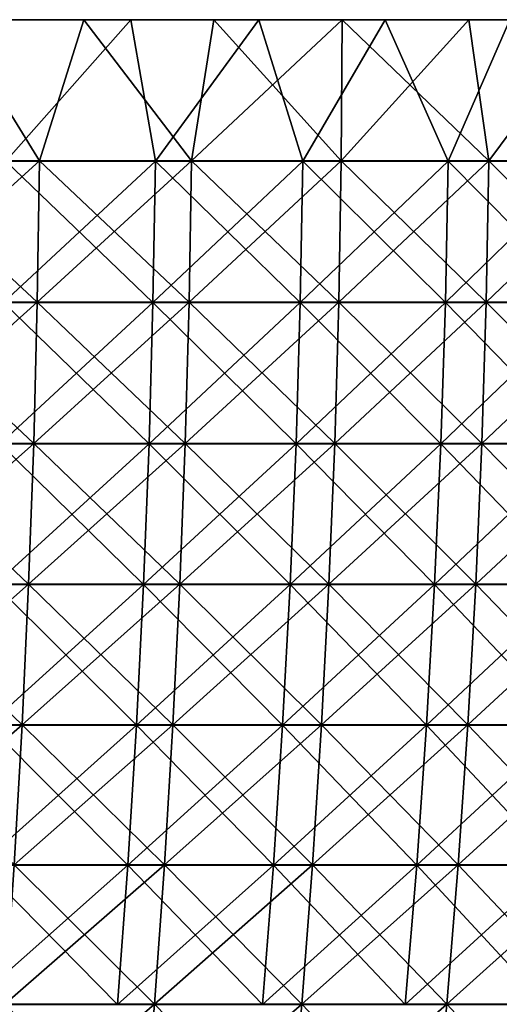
# Model space of a CAD drawing. Header units: millimetres. Extents: x -125 to 125, y -45 to 4025.
# Tile 728 of 755: x 48 to 59, y 4002 to 4025. Entities that reach past the tile are written whole.
import ezdxf

# ---------------------------------------------------------------- set-up
doc = ezdxf.new("R2010")
doc.units = ezdxf.units.MM
doc.header["$LTSCALE"] = 6.999206
for name, color, linetype in [('20', 7, 'CONTINUOUS'), ('21', 7, 'CONTINUOUS'), ('22', 7, 'CONTINUOUS'), ('23', 7, 'CONTINUOUS'), ('24', 7, 'CONTINUOUS')]:
    doc.layers.add(name, color=color, linetype=linetype)

msp = doc.modelspace()

# ---------------------------------------------------------------- linework, layer by layer
at = {"layer": '20', "color": 7, "linetype": 'CONTINUOUS'}
for points in [[(46.69, 4025, 115.953), (49.734, 4025, 114.68), (41.726, 4025, 115.706), (46.69, 4025, 115.953)], [(41.726, 4025, 115.706), (49.734, 4025, 114.68), (44.792, 4025, 114.554), (41.726, 4025, 115.706)], [(49.734, 4025, -114.68), (46.69, 4025, -115.953), (41.727, 4025, -115.706), (49.734, 4025, -114.68)], [(44.792, 4025, -114.554), (49.734, 4025, -114.68), (41.727, 4025, -115.706), (44.792, 4025, -114.554)], [(52.744, 4025, -113.327), (49.734, 4025, -114.68), (44.792, 4025, -114.554), (52.744, 4025, -113.327)], [(47.825, 4025, -113.321), (52.744, 4025, -113.327), (44.792, 4025, -114.554), (47.825, 4025, -113.321)], [(49.734, 4025, 114.68), (52.744, 4025, 113.327), (44.792, 4025, 114.554), (49.734, 4025, 114.68)], [(44.792, 4025, 114.554), (52.744, 4025, 113.327), (47.825, 4025, 113.321), (44.792, 4025, 114.554)], [(50.825, 4025, -112.008), (52.744, 4025, -113.327), (47.825, 4025, -113.321), (50.825, 4025, -112.008)], [(52.744, 4025, 113.327), (55.717, 4025, 111.895), (47.825, 4025, 113.321), (52.744, 4025, 113.327)], [(47.825, 4025, 113.321), (55.717, 4025, 111.895), (50.825, 4025, 112.008), (47.825, 4025, 113.321)], [(55.717, 4025, -111.895), (52.744, 4025, -113.327), (50.825, 4025, -112.008), (55.717, 4025, -111.895)], [(53.789, 4025, -110.615), (55.717, 4025, -111.895), (50.825, 4025, -112.008), (53.789, 4025, -110.615)], [(50.825, 4025, 112.008), (55.717, 4025, 111.895), (53.789, 4025, 110.616), (50.825, 4025, 112.008)], [(58.652, 4025, -110.386), (55.717, 4025, -111.895), (53.789, 4025, -110.615), (58.652, 4025, -110.386)], [(56.714, 4025, -109.145), (58.652, 4025, -110.386), (53.789, 4025, -110.615), (56.714, 4025, -109.145)], [(55.717, 4025, 111.895), (58.652, 4025, 110.386), (53.789, 4025, 110.616), (55.717, 4025, 111.895)], [(53.789, 4025, 110.616), (58.652, 4025, 110.386), (56.714, 4025, 109.144), (53.789, 4025, 110.616)], [(61.545, 4025, -108.799), (58.652, 4025, -110.386), (56.714, 4025, -109.145), (61.545, 4025, -108.799)], [(59.599, 4025, -107.596), (61.545, 4025, -108.799), (56.714, 4025, -109.145), (59.599, 4025, -107.596)], [(58.652, 4025, 110.386), (61.545, 4025, 108.799), (56.714, 4025, 109.144), (58.652, 4025, 110.386)], [(56.714, 4025, 109.144), (61.545, 4025, 108.799), (59.6, 4025, 107.596), (56.714, 4025, 109.144)]]:
    msp.add_3dface(points, dxfattribs=at)
at = {"layer": '21', "color": 7, "linetype": 'CONTINUOUS'}
for points in [[(46.69, 4025, 115.953), (45.14, 4021.727, 116.519), (48.707, 4021.727, 115.074), (46.69, 4025, 115.953)], [(49.734, 4025, 114.68), (46.69, 4025, 115.953), (48.707, 4021.727, 115.074), (49.734, 4025, 114.68)], [(49.734, 4025, 114.68), (48.707, 4021.727, 115.074), (52.227, 4021.727, 113.519), (49.734, 4025, 114.68)], [(52.744, 4025, 113.327), (49.734, 4025, 114.68), (52.227, 4021.727, 113.519), (52.744, 4025, 113.327)], [(52.744, 4025, 113.327), (52.227, 4021.727, 113.519), (55.698, 4021.727, 111.857), (52.744, 4025, 113.327)], [(55.717, 4025, 111.895), (52.744, 4025, 113.327), (55.698, 4021.727, 111.857), (55.717, 4025, 111.895)], [(55.717, 4025, 111.895), (55.698, 4021.727, 111.857), (59.116, 4021.727, 110.089), (55.717, 4025, 111.895)], [(58.652, 4025, 110.386), (55.717, 4025, 111.895), (59.116, 4021.727, 110.089), (58.652, 4025, 110.386)], [(61.545, 4025, 108.799), (58.652, 4025, 110.386), (59.116, 4021.727, 110.089), (61.545, 4025, 108.799)], [(61.545, 4025, 108.799), (59.116, 4021.727, 110.089), (62.479, 4021.727, 108.216), (61.545, 4025, 108.799)], [(45.093, 4018.453, 116.399), (48.656, 4018.453, 114.955), (45.14, 4021.727, 116.519), (45.093, 4018.453, 116.399)], [(45.14, 4021.727, 116.519), (48.656, 4018.453, 114.955), (48.707, 4021.727, 115.074), (45.14, 4021.727, 116.519)], [(48.656, 4018.453, 114.955), (52.173, 4018.453, 113.402), (48.707, 4021.727, 115.074), (48.656, 4018.453, 114.955)], [(48.707, 4021.727, 115.074), (52.173, 4018.453, 113.402), (52.227, 4021.727, 113.519), (48.707, 4021.727, 115.074)], [(52.173, 4018.453, 113.402), (55.641, 4018.453, 111.742), (52.227, 4021.727, 113.519), (52.173, 4018.453, 113.402)], [(52.227, 4021.727, 113.519), (55.641, 4018.453, 111.742), (55.698, 4021.727, 111.857), (52.227, 4021.727, 113.519)], [(55.641, 4018.453, 111.742), (59.056, 4018.453, 109.975), (55.698, 4021.727, 111.857), (55.641, 4018.453, 111.742)], [(55.698, 4021.727, 111.857), (59.056, 4018.453, 109.975), (59.116, 4021.727, 110.089), (55.698, 4021.727, 111.857)], [(59.056, 4018.453, 109.975), (62.414, 4018.453, 108.105), (59.116, 4021.727, 110.089), (59.056, 4018.453, 109.975)], [(59.116, 4021.727, 110.089), (62.414, 4018.453, 108.105), (62.479, 4021.727, 108.216), (59.116, 4021.727, 110.089)], [(45.016, 4015.184, 116.199), (48.573, 4015.184, 114.758), (45.093, 4018.453, 116.399), (45.016, 4015.184, 116.199)], [(45.093, 4018.453, 116.399), (48.573, 4015.184, 114.758), (48.656, 4018.453, 114.955), (45.093, 4018.453, 116.399)], [(48.573, 4015.184, 114.758), (52.084, 4015.184, 113.207), (48.656, 4018.453, 114.955), (48.573, 4015.184, 114.758)], [(48.656, 4018.453, 114.955), (52.084, 4015.184, 113.207), (52.173, 4018.453, 113.402), (48.656, 4018.453, 114.955)], [(52.084, 4015.184, 113.207), (55.545, 4015.184, 111.55), (52.173, 4018.453, 113.402), (52.084, 4015.184, 113.207)], [(52.173, 4018.453, 113.402), (55.545, 4015.184, 111.55), (55.641, 4018.453, 111.742), (52.173, 4018.453, 113.402)], [(55.545, 4015.184, 111.55), (58.954, 4015.184, 109.786), (55.641, 4018.453, 111.742), (55.545, 4015.184, 111.55)], [(55.641, 4018.453, 111.742), (58.954, 4015.184, 109.786), (59.056, 4018.453, 109.975), (55.641, 4018.453, 111.742)], [(58.954, 4015.184, 109.786), (62.307, 4015.184, 107.919), (59.056, 4018.453, 109.975), (58.954, 4015.184, 109.786)], [(59.056, 4018.453, 109.975), (62.307, 4015.184, 107.919), (62.414, 4018.453, 108.105), (59.056, 4018.453, 109.975)], [(44.907, 4011.921, 115.919), (48.456, 4011.921, 114.481), (45.016, 4015.184, 116.199), (44.907, 4011.921, 115.919)], [(45.016, 4015.184, 116.199), (48.456, 4011.921, 114.481), (48.573, 4015.184, 114.758), (45.016, 4015.184, 116.199)], [(48.456, 4011.921, 114.481), (51.958, 4011.921, 112.935), (48.573, 4015.184, 114.758), (48.456, 4011.921, 114.481)], [(48.573, 4015.184, 114.758), (51.958, 4011.921, 112.935), (52.084, 4015.184, 113.207), (48.573, 4015.184, 114.758)], [(51.958, 4011.921, 112.935), (55.411, 4011.921, 111.281), (52.084, 4015.184, 113.207), (51.958, 4011.921, 112.935)], [(52.084, 4015.184, 113.207), (55.411, 4011.921, 111.281), (55.545, 4015.184, 111.55), (52.084, 4015.184, 113.207)], [(55.411, 4011.921, 111.281), (58.812, 4011.921, 109.522), (55.545, 4015.184, 111.55), (55.411, 4011.921, 111.281)], [(55.545, 4015.184, 111.55), (58.812, 4011.921, 109.522), (58.954, 4015.184, 109.786), (55.545, 4015.184, 111.55)], [(58.812, 4011.921, 109.522), (62.157, 4011.921, 107.659), (58.954, 4015.184, 109.786), (58.812, 4011.921, 109.522)], [(58.954, 4015.184, 109.786), (62.157, 4011.921, 107.659), (62.307, 4015.184, 107.919), (58.954, 4015.184, 109.786)], [(44.768, 4008.668, 115.56), (48.306, 4008.668, 114.126), (44.907, 4011.921, 115.919), (44.768, 4008.668, 115.56)], [(44.907, 4011.921, 115.919), (48.306, 4008.668, 114.126), (48.456, 4011.921, 114.481), (44.907, 4011.921, 115.919)], [(48.306, 4008.668, 114.126), (51.797, 4008.668, 112.585), (48.456, 4011.921, 114.481), (48.306, 4008.668, 114.126)], [(48.456, 4011.921, 114.481), (51.797, 4008.668, 112.585), (51.958, 4011.921, 112.935), (48.456, 4011.921, 114.481)], [(51.797, 4008.668, 112.585), (55.24, 4008.668, 110.936), (51.958, 4011.921, 112.935), (51.797, 4008.668, 112.585)], [(51.958, 4011.921, 112.935), (55.24, 4008.668, 110.936), (55.411, 4011.921, 111.281), (51.958, 4011.921, 112.935)], [(55.24, 4008.668, 110.936), (58.63, 4008.668, 109.182), (55.411, 4011.921, 111.281), (55.24, 4008.668, 110.936)], [(55.411, 4011.921, 111.281), (58.63, 4008.668, 109.182), (58.812, 4011.921, 109.522), (55.411, 4011.921, 111.281)], [(58.63, 4008.668, 109.182), (61.964, 4008.668, 107.325), (58.812, 4011.921, 109.522), (58.63, 4008.668, 109.182)], [(58.812, 4011.921, 109.522), (61.964, 4008.668, 107.325), (62.157, 4011.921, 107.659), (58.812, 4011.921, 109.522)], [(44.768, 4008.668, 115.56), (48.122, 4005.425, 113.693), (48.306, 4008.668, 114.126), (44.768, 4008.668, 115.56)], [(48.122, 4005.425, 113.693), (51.6, 4005.425, 112.157), (48.306, 4008.668, 114.126), (48.122, 4005.425, 113.693)], [(48.306, 4008.668, 114.126), (51.6, 4005.425, 112.157), (51.797, 4008.668, 112.585), (48.306, 4008.668, 114.126)], [(51.6, 4005.425, 112.157), (55.03, 4005.425, 110.515), (51.797, 4008.668, 112.585), (51.6, 4005.425, 112.157)], [(51.797, 4008.668, 112.585), (55.03, 4005.425, 110.515), (55.24, 4008.668, 110.936), (51.797, 4008.668, 112.585)], [(55.03, 4005.425, 110.515), (58.407, 4005.425, 108.768), (55.24, 4008.668, 110.936), (55.03, 4005.425, 110.515)], [(55.24, 4008.668, 110.936), (58.407, 4005.425, 108.768), (58.63, 4008.668, 109.182), (55.24, 4008.668, 110.936)], [(58.407, 4005.425, 108.768), (61.729, 4005.425, 106.918), (58.63, 4008.668, 109.182), (58.407, 4005.425, 108.768)], [(58.63, 4008.668, 109.182), (61.729, 4005.425, 106.918), (61.964, 4008.668, 107.325), (58.63, 4008.668, 109.182)], [(47.906, 4002.196, 113.181), (51.368, 4002.196, 111.653), (48.122, 4005.425, 113.693), (47.906, 4002.196, 113.181)], [(48.122, 4005.425, 113.693), (51.368, 4002.196, 111.653), (51.6, 4005.425, 112.157), (48.122, 4005.425, 113.693)], [(51.368, 4002.196, 111.653), (54.782, 4002.196, 110.018), (51.6, 4005.425, 112.157), (51.368, 4002.196, 111.653)], [(51.6, 4005.425, 112.157), (54.782, 4002.196, 110.018), (55.03, 4005.425, 110.515), (51.6, 4005.425, 112.157)], [(54.782, 4002.196, 110.018), (58.144, 4002.196, 108.278), (55.03, 4005.425, 110.515), (54.782, 4002.196, 110.018)], [(55.03, 4005.425, 110.515), (58.144, 4002.196, 108.278), (58.407, 4005.425, 108.768), (55.03, 4005.425, 110.515)], [(58.144, 4002.196, 108.278), (61.451, 4002.196, 106.437), (58.407, 4005.425, 108.768), (58.144, 4002.196, 108.278)], [(58.407, 4005.425, 108.768), (61.451, 4002.196, 106.437), (61.729, 4005.425, 106.918), (58.407, 4005.425, 108.768)], [(47.656, 3998.983, 112.592), (51.101, 3998.983, 111.071), (47.906, 4002.196, 113.181), (47.656, 3998.983, 112.592)], [(47.906, 4002.196, 113.181), (51.101, 3998.983, 111.071), (51.368, 4002.196, 111.653), (47.906, 4002.196, 113.181)], [(51.101, 3998.983, 111.071), (54.497, 3998.983, 109.445), (51.368, 4002.196, 111.653), (51.101, 3998.983, 111.071)], [(51.368, 4002.196, 111.653), (54.497, 3998.983, 109.445), (54.782, 4002.196, 110.018), (51.368, 4002.196, 111.653)], [(54.497, 3998.983, 109.445), (57.842, 3998.983, 107.715), (54.782, 4002.196, 110.018), (54.497, 3998.983, 109.445)], [(54.782, 4002.196, 110.018), (57.842, 3998.983, 107.715), (58.144, 4002.196, 108.278), (54.782, 4002.196, 110.018)], [(57.842, 3998.983, 107.715), (61.131, 3998.983, 105.882), (58.144, 4002.196, 108.278), (57.842, 3998.983, 107.715)], [(58.144, 4002.196, 108.278), (61.131, 3998.983, 105.882), (61.451, 4002.196, 106.437), (58.144, 4002.196, 108.278)]]:
    msp.add_3dface(points, dxfattribs=at)
at = {"layer": '22', "color": 7, "linetype": 'CONTINUOUS'}
for points in [[(46.69, 4025, -115.953), (48.707, 4021.727, -115.074), (45.14, 4021.727, -116.519), (46.69, 4025, -115.953)], [(46.69, 4025, -115.953), (49.734, 4025, -114.68), (48.707, 4021.727, -115.074), (46.69, 4025, -115.953)], [(49.734, 4025, -114.68), (52.227, 4021.727, -113.519), (48.707, 4021.727, -115.074), (49.734, 4025, -114.68)], [(49.734, 4025, -114.68), (52.744, 4025, -113.327), (52.227, 4021.727, -113.519), (49.734, 4025, -114.68)], [(52.744, 4025, -113.327), (55.717, 4025, -111.895), (52.227, 4021.727, -113.519), (52.744, 4025, -113.327)], [(55.717, 4025, -111.895), (55.698, 4021.727, -111.857), (52.227, 4021.727, -113.519), (55.717, 4025, -111.895)], [(55.717, 4025, -111.895), (58.652, 4025, -110.386), (55.698, 4021.727, -111.857), (55.717, 4025, -111.895)], [(58.652, 4025, -110.386), (59.116, 4021.727, -110.089), (55.698, 4021.727, -111.857), (58.652, 4025, -110.386)], [(58.652, 4025, -110.386), (61.545, 4025, -108.799), (59.116, 4021.727, -110.089), (58.652, 4025, -110.386)], [(61.545, 4025, -108.799), (62.479, 4021.727, -108.216), (59.116, 4021.727, -110.089), (61.545, 4025, -108.799)], [(48.656, 4018.453, -114.955), (45.093, 4018.453, -116.399), (48.707, 4021.727, -115.074), (48.656, 4018.453, -114.955)], [(48.707, 4021.727, -115.074), (45.093, 4018.453, -116.399), (45.14, 4021.727, -116.519), (48.707, 4021.727, -115.074)], [(52.173, 4018.453, -113.402), (48.656, 4018.453, -114.955), (52.227, 4021.727, -113.519), (52.173, 4018.453, -113.402)], [(52.227, 4021.727, -113.519), (48.656, 4018.453, -114.955), (48.707, 4021.727, -115.074), (52.227, 4021.727, -113.519)], [(55.641, 4018.453, -111.742), (52.173, 4018.453, -113.402), (55.698, 4021.727, -111.857), (55.641, 4018.453, -111.742)], [(55.698, 4021.727, -111.857), (52.173, 4018.453, -113.402), (52.227, 4021.727, -113.519), (55.698, 4021.727, -111.857)], [(59.056, 4018.453, -109.975), (55.641, 4018.453, -111.742), (59.116, 4021.727, -110.089), (59.056, 4018.453, -109.975)], [(59.116, 4021.727, -110.089), (55.641, 4018.453, -111.742), (55.698, 4021.727, -111.857), (59.116, 4021.727, -110.089)], [(62.414, 4018.453, -108.105), (59.056, 4018.453, -109.975), (62.479, 4021.727, -108.216), (62.414, 4018.453, -108.105)], [(62.479, 4021.727, -108.216), (59.056, 4018.453, -109.975), (59.116, 4021.727, -110.089), (62.479, 4021.727, -108.216)], [(48.573, 4015.184, -114.758), (45.016, 4015.184, -116.199), (48.656, 4018.453, -114.955), (48.573, 4015.184, -114.758)], [(48.656, 4018.453, -114.955), (45.016, 4015.184, -116.199), (45.093, 4018.453, -116.399), (48.656, 4018.453, -114.955)], [(52.084, 4015.184, -113.207), (48.573, 4015.184, -114.758), (52.173, 4018.453, -113.402), (52.084, 4015.184, -113.207)], [(52.173, 4018.453, -113.402), (48.573, 4015.184, -114.758), (48.656, 4018.453, -114.955), (52.173, 4018.453, -113.402)], [(55.545, 4015.184, -111.55), (52.084, 4015.184, -113.207), (55.641, 4018.453, -111.742), (55.545, 4015.184, -111.55)], [(55.641, 4018.453, -111.742), (52.084, 4015.184, -113.207), (52.173, 4018.453, -113.402), (55.641, 4018.453, -111.742)], [(58.954, 4015.184, -109.786), (55.545, 4015.184, -111.55), (59.056, 4018.453, -109.975), (58.954, 4015.184, -109.786)], [(59.056, 4018.453, -109.975), (55.545, 4015.184, -111.55), (55.641, 4018.453, -111.742), (59.056, 4018.453, -109.975)], [(62.307, 4015.184, -107.919), (58.954, 4015.184, -109.786), (62.414, 4018.453, -108.105), (62.307, 4015.184, -107.919)], [(62.414, 4018.453, -108.105), (58.954, 4015.184, -109.786), (59.056, 4018.453, -109.975), (62.414, 4018.453, -108.105)], [(48.456, 4011.921, -114.481), (44.907, 4011.921, -115.919), (48.573, 4015.184, -114.758), (48.456, 4011.921, -114.481)], [(48.573, 4015.184, -114.758), (44.907, 4011.921, -115.919), (45.016, 4015.184, -116.199), (48.573, 4015.184, -114.758)], [(51.958, 4011.921, -112.935), (48.456, 4011.921, -114.481), (52.084, 4015.184, -113.207), (51.958, 4011.921, -112.935)], [(52.084, 4015.184, -113.207), (48.456, 4011.921, -114.481), (48.573, 4015.184, -114.758), (52.084, 4015.184, -113.207)], [(55.411, 4011.921, -111.281), (51.958, 4011.921, -112.935), (55.545, 4015.184, -111.55), (55.411, 4011.921, -111.281)], [(55.545, 4015.184, -111.55), (51.958, 4011.921, -112.935), (52.084, 4015.184, -113.207), (55.545, 4015.184, -111.55)], [(58.812, 4011.921, -109.522), (55.411, 4011.921, -111.281), (58.954, 4015.184, -109.786), (58.812, 4011.921, -109.522)], [(58.954, 4015.184, -109.786), (55.411, 4011.921, -111.281), (55.545, 4015.184, -111.55), (58.954, 4015.184, -109.786)], [(62.157, 4011.921, -107.659), (58.812, 4011.921, -109.522), (62.307, 4015.184, -107.919), (62.157, 4011.921, -107.659)], [(62.307, 4015.184, -107.919), (58.812, 4011.921, -109.522), (58.954, 4015.184, -109.786), (62.307, 4015.184, -107.919)], [(48.306, 4008.668, -114.126), (44.768, 4008.668, -115.56), (48.456, 4011.921, -114.481), (48.306, 4008.668, -114.126)], [(48.456, 4011.921, -114.481), (44.768, 4008.668, -115.56), (44.907, 4011.921, -115.919), (48.456, 4011.921, -114.481)], [(51.797, 4008.668, -112.585), (48.306, 4008.668, -114.126), (51.958, 4011.921, -112.935), (51.797, 4008.668, -112.585)], [(51.958, 4011.921, -112.935), (48.306, 4008.668, -114.126), (48.456, 4011.921, -114.481), (51.958, 4011.921, -112.935)], [(55.24, 4008.668, -110.936), (51.797, 4008.668, -112.585), (55.411, 4011.921, -111.281), (55.24, 4008.668, -110.936)], [(55.411, 4011.921, -111.281), (51.797, 4008.668, -112.585), (51.958, 4011.921, -112.935), (55.411, 4011.921, -111.281)], [(58.63, 4008.668, -109.182), (55.24, 4008.668, -110.936), (58.812, 4011.921, -109.522), (58.63, 4008.668, -109.182)], [(58.812, 4011.921, -109.522), (55.24, 4008.668, -110.936), (55.411, 4011.921, -111.281), (58.812, 4011.921, -109.522)], [(61.964, 4008.668, -107.325), (58.63, 4008.668, -109.182), (62.157, 4011.921, -107.659), (61.964, 4008.668, -107.325)], [(62.157, 4011.921, -107.659), (58.63, 4008.668, -109.182), (58.812, 4011.921, -109.522), (62.157, 4011.921, -107.659)], [(48.122, 4005.425, -113.693), (44.598, 4005.425, -115.121), (48.306, 4008.668, -114.126), (48.122, 4005.425, -113.693)], [(48.306, 4008.668, -114.126), (44.598, 4005.425, -115.121), (44.768, 4008.668, -115.56), (48.306, 4008.668, -114.126)], [(51.6, 4005.425, -112.157), (48.122, 4005.425, -113.693), (51.797, 4008.668, -112.585), (51.6, 4005.425, -112.157)], [(51.797, 4008.668, -112.585), (48.122, 4005.425, -113.693), (48.306, 4008.668, -114.126), (51.797, 4008.668, -112.585)], [(55.03, 4005.425, -110.515), (51.6, 4005.425, -112.157), (55.24, 4008.668, -110.936), (55.03, 4005.425, -110.515)], [(55.24, 4008.668, -110.936), (51.6, 4005.425, -112.157), (51.797, 4008.668, -112.585), (55.24, 4008.668, -110.936)], [(58.407, 4005.425, -108.768), (55.03, 4005.425, -110.515), (58.63, 4008.668, -109.182), (58.407, 4005.425, -108.768)], [(58.63, 4008.668, -109.182), (55.03, 4005.425, -110.515), (55.24, 4008.668, -110.936), (58.63, 4008.668, -109.182)], [(61.729, 4005.425, -106.918), (58.407, 4005.425, -108.768), (61.964, 4008.668, -107.325), (61.729, 4005.425, -106.918)], [(61.964, 4008.668, -107.325), (58.407, 4005.425, -108.768), (58.63, 4008.668, -109.182), (61.964, 4008.668, -107.325)], [(51.368, 4002.196, -111.653), (47.906, 4002.196, -113.181), (51.6, 4005.425, -112.157), (51.368, 4002.196, -111.653)], [(51.6, 4005.425, -112.157), (47.906, 4002.196, -113.181), (48.122, 4005.425, -113.693), (51.6, 4005.425, -112.157)], [(54.782, 4002.196, -110.018), (51.368, 4002.196, -111.653), (55.03, 4005.425, -110.515), (54.782, 4002.196, -110.018)], [(55.03, 4005.425, -110.515), (51.368, 4002.196, -111.653), (51.6, 4005.425, -112.157), (55.03, 4005.425, -110.515)], [(58.144, 4002.196, -108.278), (54.782, 4002.196, -110.018), (58.407, 4005.425, -108.768), (58.144, 4002.196, -108.278)], [(58.407, 4005.425, -108.768), (54.782, 4002.196, -110.018), (55.03, 4005.425, -110.515), (58.407, 4005.425, -108.768)], [(61.451, 4002.196, -106.437), (58.144, 4002.196, -108.278), (61.729, 4005.425, -106.918), (61.451, 4002.196, -106.437)], [(61.729, 4005.425, -106.918), (58.144, 4002.196, -108.278), (58.407, 4005.425, -108.768), (61.729, 4005.425, -106.918)], [(51.101, 3998.983, -111.071), (47.656, 3998.983, -112.592), (51.368, 4002.196, -111.653), (51.101, 3998.983, -111.071)], [(51.368, 4002.196, -111.653), (47.656, 3998.983, -112.592), (47.906, 4002.196, -113.181), (51.368, 4002.196, -111.653)], [(54.497, 3998.983, -109.445), (51.101, 3998.983, -111.071), (54.782, 4002.196, -110.018), (54.497, 3998.983, -109.445)], [(54.782, 4002.196, -110.018), (51.101, 3998.983, -111.071), (51.368, 4002.196, -111.653), (54.782, 4002.196, -110.018)], [(57.842, 3998.983, -107.715), (54.497, 3998.983, -109.445), (58.144, 4002.196, -108.278), (57.842, 3998.983, -107.715)], [(58.144, 4002.196, -108.278), (54.497, 3998.983, -109.445), (54.782, 4002.196, -110.018), (58.144, 4002.196, -108.278)], [(61.131, 3998.983, -105.882), (57.842, 3998.983, -107.715), (61.451, 4002.196, -106.437), (61.131, 3998.983, -105.882)], [(61.451, 4002.196, -106.437), (57.842, 3998.983, -107.715), (58.144, 4002.196, -108.278), (61.451, 4002.196, -106.437)]]:
    msp.add_3dface(points, dxfattribs=at)
at = {"layer": '23', "color": 7, "linetype": 'CONTINUOUS'}
for points in [[(50.825, 4025, -112.008), (47.825, 4025, -113.321), (47.927, 4021.725, -113.231), (50.825, 4025, -112.008)], [(50.825, 4025, -112.008), (47.927, 4021.725, -113.231), (51.391, 4021.725, -111.702), (50.825, 4025, -112.008)], [(53.789, 4025, -110.615), (50.825, 4025, -112.008), (51.391, 4021.725, -111.702), (53.789, 4025, -110.615)], [(53.789, 4025, -110.615), (51.391, 4021.725, -111.702), (54.806, 4021.725, -110.066), (53.789, 4025, -110.615)], [(56.714, 4025, -109.145), (53.789, 4025, -110.615), (54.806, 4021.725, -110.066), (56.714, 4025, -109.145)], [(56.714, 4025, -109.145), (54.806, 4021.725, -110.066), (58.17, 4021.725, -108.326), (56.714, 4025, -109.145)], [(59.599, 4025, -107.596), (56.714, 4025, -109.145), (58.17, 4021.725, -108.326), (59.599, 4025, -107.596)], [(59.599, 4025, -107.596), (58.17, 4021.725, -108.326), (61.478, 4021.725, -106.483), (59.599, 4025, -107.596)], [(47.876, 4018.449, -113.111), (51.336, 4018.449, -111.583), (47.927, 4021.725, -113.231), (47.876, 4018.449, -113.111)], [(47.927, 4021.725, -113.231), (51.336, 4018.449, -111.583), (51.391, 4021.725, -111.702), (47.927, 4021.725, -113.231)], [(51.336, 4018.449, -111.583), (54.748, 4018.449, -109.949), (51.391, 4021.725, -111.702), (51.336, 4018.449, -111.583)], [(51.391, 4021.725, -111.702), (54.748, 4018.449, -109.949), (54.806, 4021.725, -110.066), (51.391, 4021.725, -111.702)], [(54.748, 4018.449, -109.949), (58.108, 4018.449, -108.211), (54.806, 4021.725, -110.066), (54.748, 4018.449, -109.949)], [(54.806, 4021.725, -110.066), (58.108, 4018.449, -108.211), (58.17, 4021.725, -108.326), (54.806, 4021.725, -110.066)], [(58.108, 4018.449, -108.211), (61.413, 4018.449, -106.37), (58.17, 4021.725, -108.326), (58.108, 4018.449, -108.211)], [(58.17, 4021.725, -108.326), (61.413, 4018.449, -106.37), (61.478, 4021.725, -106.483), (58.17, 4021.725, -108.326)], [(47.791, 4015.177, -112.91), (51.245, 4015.177, -111.384), (47.876, 4018.449, -113.111), (47.791, 4015.177, -112.91)], [(47.876, 4018.449, -113.111), (51.245, 4015.177, -111.384), (51.336, 4018.449, -111.583), (47.876, 4018.449, -113.111)], [(51.245, 4015.177, -111.384), (54.651, 4015.177, -109.753), (51.336, 4018.449, -111.583), (51.245, 4015.177, -111.384)], [(51.336, 4018.449, -111.583), (54.651, 4015.177, -109.753), (54.748, 4018.449, -109.949), (51.336, 4018.449, -111.583)], [(54.651, 4015.177, -109.753), (58.005, 4015.177, -108.018), (54.748, 4018.449, -109.949), (54.651, 4015.177, -109.753)], [(54.748, 4018.449, -109.949), (58.005, 4015.177, -108.018), (58.108, 4018.449, -108.211), (54.748, 4018.449, -109.949)], [(58.005, 4015.177, -108.018), (61.304, 4015.177, -106.181), (58.108, 4018.449, -108.211), (58.005, 4015.177, -108.018)], [(58.108, 4018.449, -108.211), (61.304, 4015.177, -106.181), (61.413, 4018.449, -106.37), (58.108, 4018.449, -108.211)], [(47.672, 4011.913, -112.628), (51.117, 4011.913, -111.107), (47.791, 4015.177, -112.91), (47.672, 4011.913, -112.628)], [(47.791, 4015.177, -112.91), (51.117, 4011.913, -111.107), (51.245, 4015.177, -111.384), (47.791, 4015.177, -112.91)], [(51.117, 4011.913, -111.107), (54.515, 4011.913, -109.48), (51.245, 4015.177, -111.384), (51.117, 4011.913, -111.107)], [(51.245, 4015.177, -111.384), (54.515, 4011.913, -109.48), (54.651, 4015.177, -109.753), (51.245, 4015.177, -111.384)], [(54.515, 4011.913, -109.48), (57.86, 4011.913, -107.749), (54.651, 4015.177, -109.753), (54.515, 4011.913, -109.48)], [(54.651, 4015.177, -109.753), (57.86, 4011.913, -107.749), (58.005, 4015.177, -108.018), (54.651, 4015.177, -109.753)], [(57.86, 4011.913, -107.749), (61.151, 4011.913, -105.916), (58.005, 4015.177, -108.018), (57.86, 4011.913, -107.749)], [(58.005, 4015.177, -108.018), (61.151, 4011.913, -105.916), (61.304, 4015.177, -106.181), (58.005, 4015.177, -108.018)], [(47.519, 4008.658, -112.267), (50.953, 4008.658, -110.751), (47.672, 4011.913, -112.628), (47.519, 4008.658, -112.267)], [(47.672, 4011.913, -112.628), (50.953, 4008.658, -110.751), (51.117, 4011.913, -111.107), (47.672, 4011.913, -112.628)], [(50.953, 4008.658, -110.751), (54.34, 4008.658, -109.129), (51.117, 4011.913, -111.107), (50.953, 4008.658, -110.751)], [(51.117, 4011.913, -111.107), (54.34, 4008.658, -109.129), (54.515, 4011.913, -109.48), (51.117, 4011.913, -111.107)], [(54.34, 4008.658, -109.129), (57.675, 4008.658, -107.404), (54.515, 4011.913, -109.48), (54.34, 4008.658, -109.129)], [(54.515, 4011.913, -109.48), (57.675, 4008.658, -107.404), (57.86, 4011.913, -107.749), (54.515, 4011.913, -109.48)], [(57.675, 4008.658, -107.404), (60.955, 4008.658, -105.577), (57.86, 4011.913, -107.749), (57.675, 4008.658, -107.404)], [(57.86, 4011.913, -107.749), (60.955, 4008.658, -105.577), (61.151, 4011.913, -105.916), (57.86, 4011.913, -107.749)], [(47.332, 4005.414, -111.826), (50.753, 4005.414, -110.316), (47.519, 4008.658, -112.267), (47.332, 4005.414, -111.826)], [(47.519, 4008.658, -112.267), (50.753, 4005.414, -110.316), (50.953, 4008.658, -110.751), (47.519, 4008.658, -112.267)], [(50.753, 4005.414, -110.316), (54.126, 4005.414, -108.7), (50.953, 4008.658, -110.751), (50.753, 4005.414, -110.316)], [(50.953, 4008.658, -110.751), (54.126, 4005.414, -108.7), (54.34, 4008.658, -109.129), (50.953, 4008.658, -110.751)], [(54.126, 4005.414, -108.7), (57.448, 4005.414, -106.982), (54.34, 4008.658, -109.129), (54.126, 4005.414, -108.7)], [(54.34, 4008.658, -109.129), (57.448, 4005.414, -106.982), (57.675, 4008.658, -107.404), (54.34, 4008.658, -109.129)], [(57.448, 4005.414, -106.982), (60.715, 4005.414, -105.162), (57.675, 4008.658, -107.404), (57.448, 4005.414, -106.982)], [(57.675, 4008.658, -107.404), (60.715, 4005.414, -105.162), (60.955, 4008.658, -105.577), (57.675, 4008.658, -107.404)], [(47.112, 4002.185, -111.306), (50.517, 4002.185, -109.802), (47.332, 4005.414, -111.826), (47.112, 4002.185, -111.306)], [(47.332, 4005.414, -111.826), (50.517, 4002.185, -109.802), (50.753, 4005.414, -110.316), (47.332, 4005.414, -111.826)], [(50.517, 4002.185, -109.802), (53.874, 4002.185, -108.194), (50.753, 4005.414, -110.316), (50.517, 4002.185, -109.802)], [(50.753, 4005.414, -110.316), (53.874, 4002.185, -108.194), (54.126, 4005.414, -108.7), (50.753, 4005.414, -110.316)], [(53.874, 4002.185, -108.194), (57.181, 4002.185, -106.484), (54.126, 4005.414, -108.7), (53.874, 4002.185, -108.194)], [(54.126, 4005.414, -108.7), (57.181, 4002.185, -106.484), (57.448, 4005.414, -106.982), (54.126, 4005.414, -108.7)], [(57.181, 4002.185, -106.484), (60.433, 4002.185, -104.673), (57.448, 4005.414, -106.982), (57.181, 4002.185, -106.484)], [(57.448, 4005.414, -106.982), (60.433, 4002.185, -104.673), (60.715, 4005.414, -105.162), (57.448, 4005.414, -106.982)]]:
    msp.add_3dface(points, dxfattribs=at)
at = {"layer": '24', "color": 7, "linetype": 'CONTINUOUS'}
for points in [[(47.825, 4025, 113.321), (50.825, 4025, 112.008), (47.927, 4021.725, 113.231), (47.825, 4025, 113.321)], [(50.825, 4025, 112.008), (51.391, 4021.725, 111.702), (47.927, 4021.725, 113.231), (50.825, 4025, 112.008)], [(50.825, 4025, 112.008), (53.789, 4025, 110.616), (51.391, 4021.725, 111.702), (50.825, 4025, 112.008)], [(53.789, 4025, 110.616), (54.806, 4021.725, 110.066), (51.391, 4021.725, 111.702), (53.789, 4025, 110.616)], [(53.789, 4025, 110.616), (56.714, 4025, 109.144), (54.806, 4021.725, 110.066), (53.789, 4025, 110.616)], [(56.714, 4025, 109.144), (58.17, 4021.725, 108.326), (54.806, 4021.725, 110.066), (56.714, 4025, 109.144)], [(56.714, 4025, 109.144), (59.6, 4025, 107.596), (58.17, 4021.725, 108.326), (56.714, 4025, 109.144)], [(59.6, 4025, 107.596), (61.478, 4021.725, 106.483), (58.17, 4021.725, 108.326), (59.6, 4025, 107.596)], [(51.336, 4018.449, 111.583), (47.876, 4018.449, 113.111), (51.391, 4021.725, 111.702), (51.336, 4018.449, 111.583)], [(51.391, 4021.725, 111.702), (47.876, 4018.449, 113.111), (47.927, 4021.725, 113.231), (51.391, 4021.725, 111.702)], [(54.748, 4018.449, 109.949), (51.336, 4018.449, 111.583), (54.806, 4021.725, 110.066), (54.748, 4018.449, 109.949)], [(54.806, 4021.725, 110.066), (51.336, 4018.449, 111.583), (51.391, 4021.725, 111.702), (54.806, 4021.725, 110.066)], [(58.108, 4018.449, 108.211), (54.748, 4018.449, 109.949), (58.17, 4021.725, 108.326), (58.108, 4018.449, 108.211)], [(58.17, 4021.725, 108.326), (54.748, 4018.449, 109.949), (54.806, 4021.725, 110.066), (58.17, 4021.725, 108.326)], [(61.413, 4018.449, 106.37), (58.108, 4018.449, 108.211), (61.478, 4021.725, 106.483), (61.413, 4018.449, 106.37)], [(61.478, 4021.725, 106.483), (58.108, 4018.449, 108.211), (58.17, 4021.725, 108.326), (61.478, 4021.725, 106.483)], [(51.245, 4015.177, 111.384), (47.791, 4015.177, 112.91), (51.336, 4018.449, 111.583), (51.245, 4015.177, 111.384)], [(51.336, 4018.449, 111.583), (47.791, 4015.177, 112.91), (47.876, 4018.449, 113.111), (51.336, 4018.449, 111.583)], [(54.651, 4015.177, 109.753), (51.245, 4015.177, 111.384), (54.748, 4018.449, 109.949), (54.651, 4015.177, 109.753)], [(54.748, 4018.449, 109.949), (51.245, 4015.177, 111.384), (51.336, 4018.449, 111.583), (54.748, 4018.449, 109.949)], [(58.005, 4015.177, 108.018), (54.651, 4015.177, 109.753), (58.108, 4018.449, 108.211), (58.005, 4015.177, 108.018)], [(58.108, 4018.449, 108.211), (54.651, 4015.177, 109.753), (54.748, 4018.449, 109.949), (58.108, 4018.449, 108.211)], [(61.304, 4015.177, 106.181), (58.005, 4015.177, 108.018), (61.413, 4018.449, 106.37), (61.304, 4015.177, 106.181)], [(61.413, 4018.449, 106.37), (58.005, 4015.177, 108.018), (58.108, 4018.449, 108.211), (61.413, 4018.449, 106.37)], [(51.117, 4011.913, 111.107), (47.672, 4011.913, 112.628), (51.245, 4015.177, 111.384), (51.117, 4011.913, 111.107)], [(51.245, 4015.177, 111.384), (47.672, 4011.913, 112.628), (47.791, 4015.177, 112.91), (51.245, 4015.177, 111.384)], [(54.515, 4011.913, 109.48), (51.117, 4011.913, 111.107), (54.651, 4015.177, 109.753), (54.515, 4011.913, 109.48)], [(54.651, 4015.177, 109.753), (51.117, 4011.913, 111.107), (51.245, 4015.177, 111.384), (54.651, 4015.177, 109.753)], [(57.86, 4011.913, 107.749), (54.515, 4011.913, 109.48), (58.005, 4015.177, 108.018), (57.86, 4011.913, 107.749)], [(58.005, 4015.177, 108.018), (54.515, 4011.913, 109.48), (54.651, 4015.177, 109.753), (58.005, 4015.177, 108.018)], [(61.151, 4011.913, 105.916), (57.86, 4011.913, 107.749), (61.304, 4015.177, 106.181), (61.151, 4011.913, 105.916)], [(61.304, 4015.177, 106.181), (57.86, 4011.913, 107.749), (58.005, 4015.177, 108.018), (61.304, 4015.177, 106.181)], [(50.953, 4008.658, 110.751), (47.519, 4008.658, 112.267), (51.117, 4011.913, 111.107), (50.953, 4008.658, 110.751)], [(51.117, 4011.913, 111.107), (47.519, 4008.658, 112.267), (47.672, 4011.913, 112.628), (51.117, 4011.913, 111.107)], [(54.34, 4008.658, 109.129), (50.953, 4008.658, 110.751), (54.515, 4011.913, 109.48), (54.34, 4008.658, 109.129)], [(54.515, 4011.913, 109.48), (50.953, 4008.658, 110.751), (51.117, 4011.913, 111.107), (54.515, 4011.913, 109.48)], [(57.675, 4008.658, 107.404), (54.34, 4008.658, 109.129), (57.86, 4011.913, 107.749), (57.675, 4008.658, 107.404)], [(57.86, 4011.913, 107.749), (54.34, 4008.658, 109.129), (54.515, 4011.913, 109.48), (57.86, 4011.913, 107.749)], [(60.955, 4008.658, 105.577), (57.675, 4008.658, 107.404), (61.151, 4011.913, 105.916), (60.955, 4008.658, 105.577)], [(61.151, 4011.913, 105.916), (57.675, 4008.658, 107.404), (57.86, 4011.913, 107.749), (61.151, 4011.913, 105.916)], [(50.753, 4005.414, 110.316), (47.332, 4005.414, 111.826), (50.953, 4008.658, 110.751), (50.753, 4005.414, 110.316)], [(50.953, 4008.658, 110.751), (47.332, 4005.414, 111.826), (47.519, 4008.658, 112.267), (50.953, 4008.658, 110.751)], [(54.126, 4005.414, 108.7), (50.753, 4005.414, 110.316), (54.34, 4008.658, 109.129), (54.126, 4005.414, 108.7)], [(54.34, 4008.658, 109.129), (50.753, 4005.414, 110.316), (50.953, 4008.658, 110.751), (54.34, 4008.658, 109.129)], [(57.448, 4005.414, 106.982), (54.126, 4005.414, 108.7), (57.675, 4008.658, 107.404), (57.448, 4005.414, 106.982)], [(57.675, 4008.658, 107.404), (54.126, 4005.414, 108.7), (54.34, 4008.658, 109.129), (57.675, 4008.658, 107.404)], [(60.715, 4005.414, 105.162), (57.448, 4005.414, 106.982), (60.955, 4008.658, 105.577), (60.715, 4005.414, 105.162)], [(60.955, 4008.658, 105.577), (57.448, 4005.414, 106.982), (57.675, 4008.658, 107.404), (60.955, 4008.658, 105.577)], [(50.517, 4002.185, 109.802), (47.112, 4002.185, 111.306), (50.753, 4005.414, 110.316), (50.517, 4002.185, 109.802)], [(50.753, 4005.414, 110.316), (47.112, 4002.185, 111.306), (47.332, 4005.414, 111.826), (50.753, 4005.414, 110.316)], [(53.874, 4002.185, 108.194), (50.517, 4002.185, 109.802), (54.126, 4005.414, 108.7), (53.874, 4002.185, 108.194)], [(54.126, 4005.414, 108.7), (50.517, 4002.185, 109.802), (50.753, 4005.414, 110.316), (54.126, 4005.414, 108.7)], [(57.181, 4002.185, 106.484), (53.874, 4002.185, 108.194), (57.448, 4005.414, 106.982), (57.181, 4002.185, 106.484)], [(57.448, 4005.414, 106.982), (53.874, 4002.185, 108.194), (54.126, 4005.414, 108.7), (57.448, 4005.414, 106.982)], [(60.433, 4002.185, 104.673), (57.181, 4002.185, 106.484), (60.715, 4005.414, 105.162), (60.433, 4002.185, 104.673)], [(60.715, 4005.414, 105.162), (57.181, 4002.185, 106.484), (57.448, 4005.414, 106.982), (60.715, 4005.414, 105.162)]]:
    msp.add_3dface(points, dxfattribs=at)

doc.saveas('drawing.dxf')
